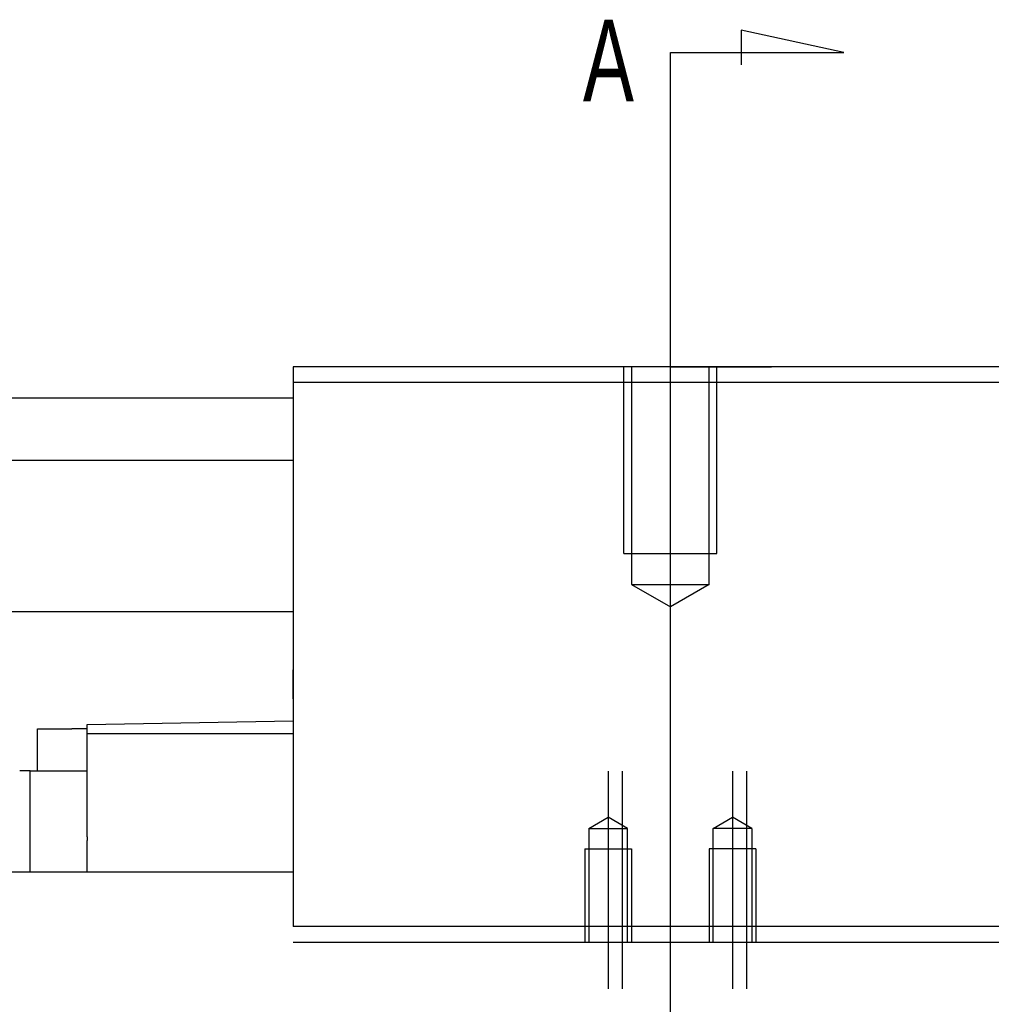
# Model space of a CAD drawing. Header units: millimetres. Extents: x 1805 to 4914, y -1594 to 860.
# Tile 654 of 656: x 4059 to 4121, y 128 to 191. Entities that reach past the tile are written whole.
import ezdxf
from ezdxf.lldxf.tags import DXFTag

# ---------------------------------------------------------------- set-up
doc = ezdxf.new("R2010")
doc.units = ezdxf.units.MM
doc.layers.get('0').update_dxf_attribs({"linetype": 'CONTINUOUS'})
doc.styles.add('CHN', font='txt')
tags = doc.linetypes.add('DASHED', pattern=[25.72, 12.86, -12.86]).pattern_tags.tags
tags[6:7] = [DXFTag(74, 4), DXFTag(75, 0), DXFTag(340, '0'), DXFTag(46, 0.0), DXFTag(50, 0.0), DXFTag(44, 0.0), DXFTag(45, 0.0)]
tags[4:5] = [DXFTag(74, 4), DXFTag(75, 0), DXFTag(340, '0'), DXFTag(46, 0.0), DXFTag(50, 0.0), DXFTag(44, 0.0), DXFTag(45, 0.0)]

msp = doc.modelspace()

# ---------------------------------------------------------------- linework, layer by layer
for p, q in [((4111.894, 188.875), (4105.307, 190.309)), ((4105.307, 190.309), (4105.307, 188.079)), ((4100.746, 188.875), (4111.894, 188.875)), ((4100.746, 186.239), (4100.746, 188.875)), ((4100.746, 95.751), (4100.746, 186.239)), ((4100.746, 168.671), (4107.246, 168.671))]:
    msp.add_line(p, q)
at = {"ltscale": 0.2}
for p, q in [((4100.746, 150.227), (4100.746, 171.671)), ((4096.746, 142.671), (4096.746, 128.671)), ((4097.641, 142.671), (4097.641, 128.671)), ((4104.746, 142.671), (4104.746, 128.671)), ((4105.641, 142.671), (4105.641, 128.671))]:
    msp.add_line(p, q, dxfattribs=at)
at = {"linetype": 'Continuous'}
for p, q in [((4076.496, 168.671), (4076.496, 167.671)), ((4124.996, 168.671), (4076.496, 168.671)), ((4076.496, 167.671), (4076.496, 132.671)), ((4076.496, 167.671), (4124.996, 167.671)), ((3945.141, 166.671), (4076.496, 166.671)), ((3945.141, 162.671), (4076.496, 162.671)), ((4076.496, 152.9), (3945.141, 152.9)), ((4076.496, 148.171), (4076.496, 149.171)), ((4076.496, 147.32), (4076.496, 148.171)), ((4063.246, 145.659), (4076.496, 145.89)), ((4063.246, 145.09), (4063.246, 145.659)), ((4060.046, 142.69), (4060.046, 145.39)), ((4060.046, 145.39), (4062.246, 145.39)), ((4063.246, 145.39), (4062.246, 145.39)), ((4063.246, 138.435), (4063.246, 145.09)), ((4063.246, 145.09), (4076.496, 145.09)), ((4059.573, 142.69), (4058.896, 142.69)), ((4059.573, 142.69), (4063.246, 142.69)), ((4059.573, 136.171), (4059.573, 142.69)), ((4063.246, 138.435), (4063.246, 138.214)), ((4063.246, 136.171), (4063.246, 138.214)), ((4076.496, 136.171), (3958.141, 136.171)), ((4124.996, 132.671), (4076.496, 132.671)), ((4076.496, 131.671), (4124.996, 131.671))]:
    msp.add_line(p, q, dxfattribs=at)
at = {"linetype": 'DASHED', "ltscale": 0.3}
for p, q in [((4097.746, 156.671), (4097.746, 168.671)), ((4098.246, 168.671), (4098.246, 154.671)), ((4103.246, 154.671), (4103.246, 168.671)), ((4103.746, 156.671), (4103.746, 168.671)), ((4097.746, 156.671), (4103.746, 156.671)), ((4098.246, 154.671), (4103.246, 154.671)), ((4098.246, 154.671), (4100.746, 153.227)), ((4103.246, 154.671), (4100.746, 153.227))]:
    msp.add_line(p, q, dxfattribs=at)
at = {"linetype": 'DASHED', "ltscale": 0.1}
for p, q in [((4095.496, 138.982), (4096.746, 139.704)), ((4097.996, 138.982), (4096.746, 139.704)), ((4103.496, 138.982), (4104.746, 139.704)), ((4105.996, 138.982), (4104.746, 139.704)), ((4095.496, 138.982), (4095.496, 131.671)), ((4095.496, 138.982), (4097.996, 138.982)), ((4097.996, 131.671), (4097.996, 138.982)), ((4103.496, 131.671), (4103.496, 138.982)), ((4105.996, 138.982), (4103.496, 138.982)), ((4105.996, 138.982), (4105.996, 131.671)), ((4095.246, 137.671), (4098.246, 137.671)), ((4095.246, 137.671), (4095.246, 131.671)), ((4098.246, 137.671), (4098.246, 131.671)), ((4106.246, 137.671), (4103.246, 137.671)), ((4103.246, 137.671), (4103.246, 131.671)), ((4106.246, 137.671), (4106.246, 131.671))]:
    msp.add_line(p, q, dxfattribs=at)

# ---------------------------------------------------------------- texts
at = {"style": 'CHN', "width": 0.7}
msp.add_text('A', height=5.25, dxfattribs=at).set_placement((4095.125, 185.739))

doc.saveas('drawing.dxf')
